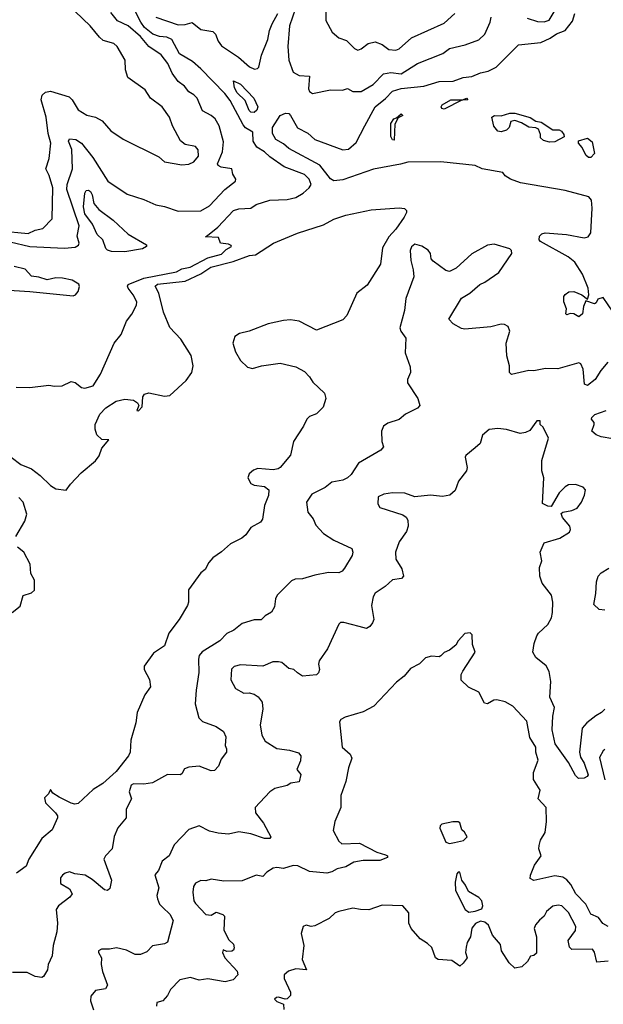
# Model space of a CAD drawing. Extents: x 1690054 to 1842981, y 782881 to 914114.
# Tile 264 of 656: x 1733166 to 1736547, y 857915 to 863620. Entities that reach past the tile are written whole.
import ezdxf

# ---------------------------------------------------------------- set-up
doc = ezdxf.new("R2010")
doc.units = 0

msp = doc.modelspace()

# ---------------------------------------------------------------- linework, layer by layer
at = {"layer": '0CON10XD'}
for points in [[(1733055, 862395.7), (1733215, 862381.4), (1733255, 862400), (1733299.4, 862410.6), (1733354.5, 862465.5), (1733358.9, 862645), (1733337.5, 862717.5), (1733316.7, 862755), (1733336.2, 862815), (1733346.7, 862905), (1733331.3, 862961.3), (1733319.3, 863055), (1733290.5, 863155), (1733297.2, 863182.8), (1733315, 863200), (1733345, 863205.6), (1733452, 863172), (1733470.6, 863155), (1733505, 863098), (1733555, 863066.2), (1733605, 863055.8), (1733643.1, 863033.1), (1733695, 862976), (1733765, 862928), (1733972.5, 862825), (1734005, 862796.7), (1734105, 862778), (1734146.8, 862783.2), (1734175, 862796.2), (1734200.9, 862829.1), (1734200, 862865), (1734184.2, 862884.2), (1734125, 862896.9), (1734097.2, 862917.2), (1734051.9, 863005), (1734034.3, 863055), (1733991.9, 863115), (1733923.1, 863165), (1733892.8, 863212.8), (1733793.3, 863285), (1733779.3, 863329.3), (1733778, 863385), (1733730.8, 863465), (1733711.1, 863481.1), (1733649.5, 863499.5), (1733627.9, 863517.9), (1733575, 863584), (1733487.2, 863667.2)], [(1733145, 861490.6), (1733225, 861489.6), (1733335, 861502.8), (1733366.8, 861496.8), (1733411.5, 861498.5), (1733465, 861523.6), (1733487.1, 861517.1), (1733525, 861488), (1733544.2, 861484.2), (1733591.7, 861498.3), (1733633.3, 861565), (1733712.5, 861745), (1733753.6, 861796.4), (1733785, 861872.5), (1733816.1, 861913.9), (1733843.3, 861965), (1733843.8, 861985), (1733824.2, 862025), (1733794.5, 862064.5), (1733790, 862075), (1733794.3, 862085), (1733885, 862121.9), (1734075, 862159.8), (1734105, 862176.5), (1734153.3, 862185), (1734255, 862240.5), (1734335, 862261.1), (1734362, 862288), (1734393.3, 862305), (1734390.7, 862310.7), (1734375, 862318.8), (1734330, 862325), (1734317, 862357), (1734241.7, 862361.7), (1734263.4, 862376.6), (1734313, 862417), (1734405, 862514.5), (1734435, 862524.5), (1734505, 862528.6), (1734535, 862548.8), (1734615, 862573.5), (1734715, 862578.9), (1734765, 862590.3), (1734808.5, 862615), (1734841.9, 862645), (1734854.2, 862665.8), (1734843.1, 862695), (1734815, 862723.6), (1734698.1, 862768.1), (1734615.4, 862825.4), (1734584.3, 862855), (1734540.3, 862880.3), (1734519.4, 862915), (1734517.2, 862967.2), (1734475, 862992.9), (1734460, 863010), (1734385, 863150.9), (1734355, 863192.5), (1734216.2, 863335), (1734166.6, 863376.6), (1734091.8, 863421.8), (1734046.8, 863505), (1734018.2, 863518.2), (1733975, 863521.9), (1733936.9, 863535), (1733888.8, 863575), (1733867.6, 863605), (1733819.9, 863699.9)], [(1734763.8, 863685), (1734729.6, 863585), (1734719.1, 863465), (1734725.4, 863385), (1734749.4, 863315), (1734785, 863295.6), (1734845, 863293.3), (1734839.7, 863219.7), (1734845, 863203.8), (1734862.2, 863192.2), (1734967.2, 863212.8), (1735035, 863212), (1735065, 863221.2), (1735095, 863204.2), (1735145, 863204.2), (1735214.2, 863244.2), (1735273.5, 863306.5), (1735315, 863313.1), (1735375, 863306.9), (1735470, 863365), (1735616.6, 863423.4), (1735655, 863453), (1735746.4, 863473.6), (1735825, 863503.5), (1735861.1, 863535), (1735891.4, 863605), (1735897.1, 863635)], [(1734938.9, 863675), (1734940, 863615), (1734977, 863547), (1735015, 863514.3), (1735058.3, 863498.3), (1735105, 863453.3), (1735123.9, 863443.9), (1735145, 863450), (1735185, 863481.4), (1735225, 863490.6), (1735265, 863475.5), (1735305, 863446.5), (1735345, 863442.5), (1735365, 863451.4), (1735435, 863514.5), (1735625, 863598.9), (1735686.2, 863656.2)], [(1732995, 862358.9), (1733225, 862306.5), (1733425, 862295.7), (1733488.1, 862301.9), (1733507.4, 862312.6), (1733510.9, 862325), (1733499.3, 862365), (1733510.3, 862425), (1733439.2, 862635), (1733441.1, 862665), (1733472.6, 862755), (1733467.9, 862867.9), (1733449.5, 862915), (1733455, 862929.2), (1733492, 862925), (1733525, 862904.5), (1733590.5, 862820.5), (1733676, 862685), (1733789.4, 862609.4), (1733885, 862577.8), (1733955, 862546.7), (1734005, 862537.8), (1734085, 862509.5), (1734215, 862513.1), (1734265, 862542.2), (1734354.6, 862635.4), (1734416.3, 862683.7), (1734417.8, 862695), (1734400, 862725), (1734395.8, 862755.8), (1734332.5, 862765), (1734316.2, 862775), (1734312, 862785), (1734340.2, 862855), (1734347.1, 862912.9), (1734321.5, 863005), (1734297.5, 863045), (1734275, 863065.5), (1734225, 863091.1), (1734194.8, 863164.8), (1734175, 863184.6), (1734145, 863201.1), (1734120.9, 863235), (1734085, 863262.1), (1734050.2, 863310.2), (1734024, 863365), (1733985, 863416.9), (1733915, 863463.9), (1733865, 863522.4), (1733795, 863584.1), (1733732.7, 863612.7), (1733695, 863661.5)], [(1733953.8, 863633.8), (1734085, 863589.5), (1734125, 863591.8), (1734165, 863603.6), (1734215, 863562.1), (1734285, 863551.1), (1734300.5, 863535), (1734316.2, 863496.2), (1734335, 863469.1), (1734433.5, 863403.5), (1734496.7, 863346.7), (1734526.2, 863333.8), (1734543.8, 863336.2), (1734552.2, 863345), (1734566.7, 863415), (1734604.2, 863505), (1734612.8, 863557.2), (1734629.1, 863595), (1734660.9, 863655)], [(1735372.1, 862782.1), (1735215, 862753.9), (1735037.2, 862692.8), (1734985, 862685.8), (1734967, 862697), (1734905, 862777.4), (1734725, 862872.5), (1734695, 862899.8), (1734650, 862925), (1734631.3, 862961.3), (1734631.2, 862995), (1734675.7, 863065), (1734705, 863078.1), (1734725, 863075.4), (1734735, 863065.6), (1734775, 862992.9), (1734835, 862962.4), (1734875, 862926.1), (1735037.5, 862865), (1735071.3, 862868.7), (1735115, 862908.6), (1735166, 863004), (1735226, 863114), (1735285, 863162.7), (1735324.8, 863205.2), (1735375, 863220.2), (1735507.1, 863235), (1735595, 863262), (1735677, 863263), (1735735, 863284.7), (1735785, 863290.4), (1735835, 863311.8), (1735879.3, 863320.7), (1735925.7, 863345), (1736055, 863474.2), (1736185, 863486.7), (1736238.1, 863511.9), (1736275, 863537.3), (1736325, 863557.1), (1736368.5, 863611.5), (1736381.8, 863655)], [(1736105, 863628.9), (1736165, 863608.9), (1736205, 863608.2), (1736232.3, 863617.7), (1736262.9, 863665)], [(1734525, 863081.2), (1734505, 863083.9), (1734495, 863093.1), (1734471.8, 863151.8), (1734425, 863196.2), (1734411.1, 863225), (1734405, 863266.2), (1734445, 863245.9), (1734523.3, 863165), (1734545.6, 863115), (1734539.8, 863095), (1734525, 863081.2)], [(1735625, 863100.9), (1735612.2, 863105), (1735608.2, 863115), (1735612.6, 863127.4), (1735662.5, 863155), (1735733.8, 863156.2), (1735755, 863165.4), (1735762.5, 863155), (1735727.1, 863152.9), (1735625, 863100.9)], [(1735335, 862922), (1735325, 862924), (1735315, 862942.5), (1735315, 863017.5), (1735332.5, 863045), (1735349.4, 863050.6), (1735376.7, 863075), (1735385.9, 863064.1), (1735358.8, 863051.2), (1735338.5, 863015), (1735335, 862922)], [(1736235, 862909.3), (1736199.5, 862919.5), (1736183.3, 862935), (1736183.3, 862955), (1736170.8, 862985), (1736155, 862992.9), (1736115, 862997.5), (1736072.4, 863022.4), (1736035, 863035.4), (1736010.4, 863029.6), (1736000.8, 862995), (1735985, 862979.1), (1735955, 862970), (1735935, 862973.8), (1735912.6, 863002.6), (1735900, 863055), (1735915.5, 863064.5), (1735955, 863063.1), (1736005, 863077.5), (1736035, 863078.2), (1736122.8, 863052.8), (1736155, 863032.2), (1736185.8, 863025.8), (1736255, 862981.8), (1736290.8, 862980.8), (1736303.6, 862973.6), (1736318, 862955), (1736319.5, 862940.5), (1736265, 862911.7), (1736235, 862909.3)], [(1736461.7, 862821.7), (1736445.4, 862835), (1736425, 862878.8), (1736402.5, 862905), (1736402.5, 862917.5), (1736455, 862932.9), (1736482.1, 862912.1), (1736496.5, 862845), (1736475, 862822.1), (1736461.7, 862821.7)], [(1736604.5, 861924.5), (1736545, 862010), (1736515, 862000), (1736505, 861980), (1736495, 861973.3), (1736445, 861990), (1736431.7, 861958.3), (1736426.2, 861915), (1736405, 861897.5), (1736376.4, 861916.4), (1736355, 861917.5), (1736335, 861910), (1736330, 861915), (1736332.5, 861945), (1736317.5, 861985), (1736317.5, 862015), (1736325, 862027.5), (1736346.1, 862043.9), (1736375, 862044), (1736422.5, 862025), (1736455, 862000), (1736462.5, 862025), (1736458, 862065), (1736425.6, 862145), (1736381.5, 862215), (1736343.6, 862245), (1736183.1, 862335), (1736176, 862345), (1736176.7, 862365), (1736190.3, 862379.7), (1736210, 862385), (1736334.2, 862375.8), (1736435, 862356.3), (1736459.1, 862360.9), (1736473.8, 862385), (1736481.8, 862528.2), (1736478.3, 862575), (1736462.8, 862592.8), (1736325, 862630.5), (1736067.8, 862675), (1736010, 862695), (1735978.8, 862715), (1735965.2, 862735.2), (1735845, 862756.4), (1735805, 862774.1), (1735605, 862796.9), (1735415, 862793.4), (1735372.1, 862782.1)], [(1733775, 862274.4), (1733697, 862277), (1733675, 862284), (1733664.6, 862294.6), (1733647.5, 862345), (1733615, 862375.3), (1733587.9, 862435), (1733542.8, 862495), (1733535.2, 862535), (1733542.9, 862615), (1733550.6, 862629.4), (1733565, 862631.6), (1733576.5, 862625), (1733586.7, 862605), (1733596.1, 862555), (1733625, 862519.1), (1733708.2, 862458.2), (1733795, 862377.9), (1733900.8, 862315), (1733900, 862305), (1733878.2, 862291.8), (1733775, 862274.4)], [(1733117.1, 861085), (1733173.4, 861043.4), (1733235, 861016.8), (1733285, 860979.6), (1733345, 860920.6), (1733375, 860902), (1733435, 860893.8), (1733460.5, 860929.5), (1733522.7, 860995), (1733605.4, 861064.6), (1733626.3, 861093.7), (1733642.6, 861137.4), (1733682.5, 861185), (1733641.7, 861188.3), (1733613.8, 861215), (1733603.6, 861246.4), (1733602.9, 861275), (1733629.5, 861335), (1733665, 861370.5), (1733725, 861410), (1733775, 861421.9), (1733824.5, 861414.5), (1733848.9, 861398.9), (1733856.2, 861383.8), (1733843.8, 861355), (1733855, 861354.3), (1733875, 861377.5), (1733879.2, 861435), (1733889.2, 861450.8), (1733915, 861457.5), (1734005, 861438.9), (1734035, 861442.5), (1734130.9, 861529.1), (1734162.5, 861575), (1734171.1, 861615), (1734159.5, 861675), (1734099.3, 861769.3), (1734035, 861835.8), (1733999.3, 861925), (1733972.2, 862035), (1733950.5, 862075), (1733965, 862086.9), (1734125.3, 862104.7), (1734215, 862147.3), (1734273.4, 862185), (1734402, 862218), (1734497.4, 862252.6), (1734532.4, 862257.6), (1734635.4, 862325), (1734775, 862383.8), (1734925, 862431.9), (1734985, 862464.5), (1735055, 862487.6), (1735201.4, 862518.6), (1735365, 862529.7), (1735394.3, 862525), (1735406.9, 862515), (1735407.4, 862502.6), (1735393.2, 862475), (1735344.4, 862405.6), (1735305, 862361.6), (1735267.3, 862297.3), (1735256, 862204), (1735177.9, 862082.1), (1735118.8, 862035), (1735061.1, 861905), (1735038.5, 861881.5), (1734885, 861820), (1734785, 861872.6), (1734735, 861880), (1734695, 861877.4), (1734605, 861857), (1734495, 861815.3), (1734438.5, 861801.5), (1734413.1, 861785), (1734401.1, 861745), (1734415.5, 861695), (1734444.2, 861644.2), (1734485, 861606.2), (1734515, 861598), (1734566, 861614), (1734675, 861630), (1734765, 861609.2), (1734815, 861580.6), (1734845, 861550.6), (1734865, 861519.4), (1734932.5, 861455), (1734939.2, 861425), (1734924, 861375), (1734885, 861335.7), (1734845, 861320.4), (1734828.5, 861305), (1734810.6, 861265), (1734752.5, 861175), (1734735, 861097.5), (1734674.4, 861025.6), (1734663.1, 861016.9), (1734635, 861011.1), (1734545, 861019.4), (1734520.3, 861009.7), (1734495, 860988.8), (1734486.9, 860965), (1734505, 860931.5), (1734525, 860922.5), (1734585, 860915.7), (1734610, 860895), (1734606.8, 860863.2), (1734584.3, 860805), (1734572.5, 860725), (1734560.7, 860709.3), (1734505, 860676.7), (1734475.6, 860634.4), (1734453.8, 860615), (1734387, 860583), (1734335, 860535.8), (1734285, 860502), (1734261.2, 860475), (1734240, 860435), (1734216.1, 860413.9), (1734143, 860317), (1734143.1, 860245), (1734137.5, 860225), (1734090, 860145), (1734030, 860065), (1734005, 859992.5), (1733940.7, 859949.3), (1733887.5, 859875), (1733887.5, 859855), (1733917.1, 859797.1), (1733923.8, 859755), (1733891.9, 859708.1), (1733846.5, 859605), (1733837.9, 859545), (1733810, 859445), (1733806.2, 859375), (1733796.2, 859355), (1733725, 859263.5), (1733647.8, 859195), (1733591.2, 859158.8), (1733505, 859078.5), (1733485, 859074.6), (1733465, 859079.6), (1733394.2, 859115), (1733358, 859138), (1733345, 859158.8), (1733332.5, 859135), (1733309.4, 859110.6), (1733315, 859082.9), (1733373.8, 859025), (1733385, 859006), (1733384.6, 858995), (1733354.3, 858925), (1733294.6, 858875), (1733218.5, 858755), (1733203.1, 858715), (1733148.4, 858675)], [(1736572.5, 861635), (1736532.2, 861587.8), (1736498.8, 861535), (1736455, 861501.2), (1736438, 861508), (1736430.9, 861595), (1736415.9, 861625.9), (1736405, 861631.9), (1736283.4, 861596.6), (1736211.7, 861598.3), (1736145, 861584.4), (1736115, 861587.5), (1736015, 861564.2), (1736004, 861575), (1736002.5, 861615), (1735988.3, 861671.7), (1735984.3, 861745.7), (1736005.9, 861815.9), (1735995, 861841.2), (1735975, 861853.8), (1735955, 861856), (1735895, 861840), (1735745, 861825.8), (1735725, 861830), (1735677.7, 861857.7), (1735652.5, 861885), (1735724.3, 862005.7), (1735773.3, 862035), (1735831.2, 862085), (1735860.9, 862099.1), (1735941.2, 862155), (1736016, 862265), (1736015, 862282.5), (1736005, 862292), (1735915, 862318.6), (1735875, 862314.3), (1735785, 862263.8), (1735695, 862180), (1735655, 862161.2), (1735635, 862166.2), (1735560.5, 862220.5), (1735550, 862235), (1735546.2, 862265), (1735532.5, 862285), (1735495, 862306.7), (1735455, 862320), (1735435, 862303.3), (1735427.7, 862282.3), (1735432, 862225), (1735445, 862170), (1735449.3, 862130.7), (1735403.3, 862005), (1735396, 861935), (1735368.8, 861835), (1735374.1, 861814.1), (1735402.5, 861775), (1735399.3, 861689.3), (1735428.3, 861608.3), (1735430, 861575), (1735413.3, 861535), (1735413.3, 861515), (1735472, 861425), (1735483.3, 861385), (1735471.2, 861368.8), (1735400, 861335), (1735365, 861304), (1735298.9, 861281.1), (1735272.5, 861265), (1735261.9, 861235), (1735264.5, 861175), (1735272.5, 861145), (1735258.8, 861125), (1735129.1, 861050.9), (1735085.5, 860984.5), (1735064.4, 860965.6), (1735037.3, 860952.7), (1734975, 860940), (1734935, 860908.9), (1734858.6, 860871.4), (1734828.1, 860825), (1734836, 860766), (1734866.9, 860726.9), (1734881.7, 860691.7), (1734925, 860643.3), (1734985, 860603.8), (1735090, 860555), (1735096.2, 860535), (1735091.2, 860515), (1735047.6, 860442.4), (1735034, 860425), (1735015, 860415.6), (1734955, 860415.8), (1734875, 860401.9), (1734805, 860380), (1734762.1, 860377.9), (1734741.3, 860368.7), (1734658, 860285), (1734647.5, 860265), (1734642.4, 860217.6), (1734624, 860186), (1734587.5, 860165), (1734565, 860143.3), (1734525, 860142), (1734455, 860121.4), (1734407.1, 860082.9), (1734366.5, 860063.5), (1734325, 860020), (1734222.4, 859957.6), (1734205.5, 859935), (1734201.2, 859915), (1734203.6, 859836.4), (1734188.9, 859735), (1734183.5, 859655), (1734204.3, 859575), (1734225, 859552.9), (1734303.6, 859523.6), (1734346.2, 859495), (1734360.8, 859465), (1734356, 859415), (1734364.4, 859394.4), (1734363.5, 859375), (1734332.9, 859335), (1734317.5, 859295), (1734295, 859269.4), (1734275, 859267.7), (1734205, 859295.6), (1734145, 859288.8), (1734121.3, 859278.7), (1734105, 859250), (1734095.7, 859244.3), (1734023.1, 859246.9), (1733935, 859198.8), (1733885, 859190), (1733825, 859192.5), (1733812.5, 859185), (1733800, 859145), (1733813.3, 859105), (1733783.5, 859045), (1733782, 858995), (1733735, 858937.5), (1733712.5, 858887.5), (1733702, 858815), (1733663.3, 858775), (1733653.8, 858756.2), (1733698, 858635), (1733688.8, 858585), (1733675, 858573.6), (1733657.5, 858577.5), (1733585, 858638.2), (1733545, 858662.7), (1733485, 858671.2), (1733455, 858683.3), (1733430, 858675), (1733415, 858662.5), (1733403, 858647), (1733402.5, 858615), (1733455, 858584), (1733469.2, 858555), (1733457.5, 858535), (1733390, 858485), (1733378.1, 858465), (1733385.9, 858384.1), (1733381.9, 858335), (1733360.9, 858255), (1733354.4, 858195.6), (1733332, 858145), (1733327.5, 858115), (1733305, 858076.7), (1733295, 858070.8), (1733255, 858075.4), (1733209, 858099), (1733125, 858098.8)], [(1733075, 862055.2), (1733224.2, 862044.2), (1733475, 862019.8), (1733489.1, 862025), (1733505.4, 862045), (1733513.4, 862073.4), (1733508, 862088), (1733469.8, 862109.8), (1733415, 862122.3), (1733375, 862124.6), (1733325, 862111.6), (1733277.8, 862127.8), (1733235, 862134.5), (1733197.5, 862175), (1733135, 862190.6)], [(1736601.7, 861191.7), (1736535, 861202.5), (1736505, 861213.8), (1736480, 861235), (1736493.8, 861275), (1736493.3, 861285), (1736478.8, 861305), (1736480.8, 861315), (1736497.8, 861332.2), (1736564.1, 861355.9)], [(1736555.6, 859625), (1736537.1, 859605), (1736503.5, 859586.5), (1736451.4, 859545), (1736424.5, 859515), (1736409.5, 859375), (1736413.6, 859346.4), (1736435, 859311.4), (1736458.2, 859245), (1736453.5, 859235), (1736435.6, 859224.4), (1736403.4, 859223.4), (1736385, 859239.8), (1736345.5, 859315.5), (1736267.1, 859425), (1736250, 859505), (1736253.8, 859585), (1736263.1, 859635), (1736237.8, 859695), (1736242.3, 859785), (1736232.9, 859842.9), (1736216.3, 859876.3), (1736155.8, 859925), (1736138.6, 859955), (1736145.7, 860005), (1736161.1, 860048.9), (1736170.8, 860065), (1736224.7, 860115.3), (1736245.9, 860154.1), (1736252.7, 860185), (1736254.3, 860245.7), (1736246.7, 860285), (1736193.3, 860355), (1736178.5, 860395), (1736177.5, 860445), (1736190.5, 860485), (1736180, 860535), (1736205, 860588.6), (1736295, 860616.5), (1736350.3, 860649.7), (1736357.5, 860665), (1736353.1, 860685), (1736309.4, 860735), (1736302, 860758), (1736312.9, 860767.1), (1736365, 860775.7), (1736395, 860790), (1736420, 860825), (1736438, 860865), (1736443.3, 860895), (1736430.7, 860910.7), (1736385.7, 860925.7), (1736345, 860924.2), (1736325, 860913.1), (1736291.9, 860878.1), (1736245, 860800), (1736225, 860801.2), (1736195, 860817.5), (1736201.5, 860965), (1736191.4, 861005), (1736191.4, 861065), (1736230, 861195), (1736198.3, 861258.3), (1736180, 861275), (1736180, 861295), (1736162.5, 861295), (1736120.9, 861239.1), (1736095, 861227.1), (1736065, 861222.9), (1735985, 861244.4), (1735935, 861250.8), (1735885, 861246.2), (1735847.7, 861212.3), (1735833.3, 861165), (1735805, 861140), (1735750.8, 861095), (1735747.1, 861085), (1735757.1, 861025), (1735754.2, 861005), (1735708, 860945), (1735688.7, 860891.3), (1735657.5, 860865), (1735615, 860856.2), (1735545, 860865.4), (1735455.8, 860855.8), (1735396.1, 860876.1), (1735325, 860878.2), (1735275, 860870), (1735243.3, 860855), (1735240, 860815), (1735252.7, 860792.7), (1735385, 860750), (1735405, 860737.5), (1735415, 860720), (1735416, 860685), (1735407.5, 860655), (1735364.2, 860595), (1735342, 860535), (1735344.2, 860494.2), (1735378.7, 860438.7), (1735388.8, 860395), (1735377.3, 860382.7), (1735325.6, 860374.4), (1735284, 860336), (1735225, 860297.5), (1735213.7, 860276.3), (1735204.4, 860225), (1735216.7, 860145), (1735210.6, 860125), (1735195, 860104.2), (1735175, 860092.5), (1735133.1, 860103.1), (1735043, 860127), (1735025, 860126.7), (1735015, 860117.5), (1734949.4, 859975), (1734901.4, 859905), (1734897.1, 859885), (1734903.3, 859855), (1734896.4, 859835), (1734885, 859824.5), (1734805, 859815.8), (1734774.5, 859834.5), (1734755, 859855.5), (1734725, 859861.4), (1734685, 859894.4), (1734665, 859900), (1734631.7, 859898.3), (1734575, 859873.3), (1734445, 859881.8), (1734407.8, 859872.2), (1734392.8, 859857.2), (1734389.2, 859795), (1734415.5, 859745.5), (1734465, 859717.5), (1734495, 859719.2), (1734525, 859712.5), (1734547.2, 859697.2), (1734570, 859665), (1734574.2, 859624.2), (1734558.5, 859535), (1734569.5, 859475), (1734588.9, 859438.9), (1734655, 859397.5), (1734728.2, 859388.2), (1734781.1, 859371.1), (1734794.2, 859354.2), (1734792.9, 859325), (1734772, 859275), (1734795.4, 859245.4), (1734785, 859203.3), (1734736.4, 859196.4), (1734715, 859182.5), (1734643.8, 859165), (1734614.6, 859145.4), (1734530.8, 859055), (1734531.8, 859025), (1734577.6, 858965), (1734620, 858885), (1734615, 858876.2), (1734584, 858875), (1734505, 858903.2), (1734435.3, 858914.7), (1734375, 858900.5), (1734315, 858905.6), (1734265, 858918.9), (1734205, 858948), (1734145, 858928), (1734061.7, 858838.3), (1734032, 858775), (1733991.5, 858745), (1733970.3, 858689.7), (1733949.2, 858665), (1733971.2, 858588.8), (1733960, 858545), (1733963.9, 858526.1), (1733976.7, 858495), (1733995, 858475.5)], [(1733144, 860626), (1733195.7, 860715), (1733208.3, 860755), (1733186.8, 860825), (1733162.1, 860852.1)], [(1733123.3, 860185), (1733168.9, 860221.1), (1733187.2, 860282.8), (1733235, 860299.5), (1733251.1, 860315), (1733251.7, 860371.7), (1733231.5, 860411.5), (1733227.3, 860465), (1733190, 860535), (1733153.4, 860563.4)], [(1736555, 860198.3), (1736522.6, 860202.6), (1736491.8, 860231.8), (1736503.8, 860295), (1736506.8, 860363.2), (1736516, 860395), (1736535, 860414.2), (1736578.4, 860441.6)], [(1736575, 858366.2), (1736543.3, 858383.3), (1736518, 858418), (1736475, 858436.7), (1736445.3, 858495), (1736387.2, 858555), (1736358.3, 858608.3), (1736335, 858636.4), (1736311.7, 858651.7), (1736265, 858660), (1736145, 858632.9), (1736123.1, 858643.1), (1736125, 858662.5), (1736148.2, 858721.8), (1736186.9, 858775), (1736174, 858815), (1736174.2, 858835), (1736182.5, 858865), (1736208.9, 858911.1), (1736217.5, 858975), (1736215.4, 859055.4), (1736170, 859105), (1736181.5, 859155), (1736142.3, 859217.7), (1736142.1, 859257.9), (1736168.8, 859328.8), (1736156.2, 859375), (1736156, 859405), (1736120.7, 859460.7), (1736104.4, 859555), (1736022.6, 859642.6), (1735978.1, 859668.1), (1735929.6, 859679.6), (1735912.5, 859677.5), (1735875, 859656.2), (1735858.8, 859658.8), (1735825, 859723.3), (1735765, 859752.5), (1735723, 859793), (1735724.2, 859825), (1735732.5, 859845), (1735803.8, 859955), (1735789.3, 859999.3), (1735787.5, 860055), (1735775, 860067.5), (1735745, 860062.5), (1735705, 860020), (1735693.3, 859995), (1735655, 859966.2), (1735625, 859953.8), (1735605, 859933.3), (1735595, 859928.8), (1735551.7, 859931.7), (1735517, 859923), (1735482.3, 859887.7), (1735429.5, 859860.5), (1735393.9, 859816.1), (1735349.1, 859780.9), (1735217.3, 859642.7), (1735155, 859610), (1735050.6, 859579.4)], [(1735050.6, 859579.4), (1735026.7, 859565), (1735019.3, 859550.7), (1735033.8, 859405), (1735081.2, 859365), (1735089.5, 859340.5), (1735070, 859285), (1735054.3, 859205), (1735025.6, 859125), (1735027.1, 859055), (1734990.8, 858975), (1734982.8, 858922.8), (1735015, 858860), (1735032, 858845), (1735135, 858848.2), (1735235, 858795.5), (1735285, 858781.4), (1735296.2, 858775), (1735296, 858765), (1735251.7, 858748.3), (1735155, 858747.5), (1735102.4, 858737.6), (1735055, 858711.4), (1735005, 858700), (1734975, 858681.9), (1734945.4, 858674.6), (1734844.6, 858684.6), (1734777.6, 858717.6), (1734750.9, 858719.1), (1734695, 858701.5), (1734655, 858707.8), (1734635, 858703.5), (1734598.6, 858681.4), (1734575, 858656.2), (1734535, 858664), (1734455, 858630), (1734347.7, 858627.7), (1734275, 858640), (1734245, 858631.2), (1734215, 858632.5), (1734185, 858617.5), (1734173, 858597), (1734169.5, 858565), (1734174.6, 858515), (1734185, 858498.6), (1734245, 858436), (1734275, 858432), (1734305, 858448.8), (1734343.3, 858435), (1734352, 858425), (1734349.1, 858345), (1734377.5, 858287.5), (1734405, 858263.8), (1734408.5, 858241.5), (1734405, 858228.8), (1734395, 858222.5), (1734365, 858220), (1734345, 858230), (1734340, 858215), (1734354.6, 858185), (1734425, 858107.8), (1734428.9, 858085), (1734403.4, 858056.6), (1734355.8, 858044.2), (1734255, 858063.3), (1734205, 858055.4), (1734155, 858069.4), (1734093.8, 858056.2), (1734039.4, 858000.6), (1734021.5, 857965), (1733995.5, 857935), (1733961.2, 857925), (1733959.4, 857905)], [(1736555, 859391.9), (1736545, 859383.1), (1736524.7, 859345), (1736555.3, 859215.3)], [(1735655, 858847.5), (1735685, 858852.5), (1735735.9, 858864.1), (1735757.5, 858885), (1735743, 858913), (1735727.5, 858925), (1735716.1, 858966.1), (1735705, 858972.5), (1735675, 858972.5), (1735611.7, 858958.3), (1735601.7, 858948.3), (1735600, 858935), (1735633.8, 858855), (1735655, 858847.5)], [(1735768.3, 858448.3), (1735805, 858454.4), (1735842.3, 858467.7), (1735848.8, 858485), (1735843.6, 858513.6), (1735825, 858533.3), (1735765, 858567.5), (1735748.8, 858605), (1735726.7, 858635), (1735715, 858680), (1735705, 858680), (1735698.3, 858671.7), (1735688, 858622), (1735690.8, 858575), (1735746, 858465), (1735768.3, 858448.3)], [(1733995, 858475.5), (1734035, 858436.9), (1734055, 858400), (1734022.5, 858275), (1734004.2, 858265.8), (1733935, 858253.1), (1733901.9, 858218.1), (1733865, 858202.5), (1733835, 858204.4), (1733785, 858229.4), (1733727.7, 858242.3), (1733685.6, 858234.4), (1733640, 858235), (1733622, 858225), (1733622, 858215), (1733640, 858185), (1733638.8, 858145), (1733645.8, 858105), (1733674, 858025), (1733662.5, 858005), (1733604.3, 857995.7), (1733578.3, 857961.7), (1733576.2, 857935), (1733593, 857883)], [(1736575, 858164.2), (1736508.8, 858158.8), (1736495, 858217.5), (1736483.9, 858233.9), (1736365, 858232.5), (1736350, 858245), (1736342.5, 858285), (1736385, 858342.5), (1736388, 858365), (1736345, 858446.7), (1736305.7, 858485.7), (1736285, 858490), (1736255, 858483.3), (1736218.3, 858451.7), (1736203.3, 858425), (1736177.3, 858402.7), (1736153.3, 858375), (1736146.7, 858355), (1736160, 858305), (1736159.5, 858210.5), (1736145, 858197.5), (1736125, 858193.3), (1736107.9, 858162.1), (1736075, 858132), (1736035, 858123.8), (1736002, 858155), (1735957.5, 858225), (1735950.5, 858260.5), (1735904.2, 858315), (1735882.5, 858372.5), (1735860.8, 858390.8), (1735835, 858395.7), (1735806.3, 858383.7), (1735784.6, 858355.4), (1735777.5, 858305), (1735757.9, 858272.1), (1735751.5, 858245), (1735749.2, 858215), (1735758.8, 858185), (1735735, 858152.5), (1735715, 858136.7), (1735668.3, 858168.3), (1735590, 858175), (1735574.3, 858184.3), (1735554.1, 858244.1), (1735527.9, 858267.9), (1735485, 858294), (1735434.2, 858355), (1735421.1, 858385), (1735420.6, 858445), (1735386, 858485), (1735265, 858490), (1735188.2, 858461.8), (1735140, 858465), (1735095, 858471.4), (1735015, 858453.1), (1734993.8, 858445), (1734958.7, 858411.3), (1734875, 858369.2), (1734855, 858365.7), (1734825, 858372.5), (1734808.8, 858365), (1734796.2, 858325), (1734811.2, 858255), (1734803.1, 858175), (1734826.7, 858115), (1734765, 858120.5), (1734724, 858106), (1734697.5, 858085), (1734698.8, 858065), (1734734.4, 857985), (1734734.3, 857965.7), (1734715, 857946), (1734703.8, 857943.8), (1734665, 857956.2), (1734653.3, 857955), (1734642.9, 857945), (1734655, 857931.9), (1734693.3, 857915), (1734695.5, 857884.5)]]:
    msp.add_lwpolyline(points, dxfattribs=at)

doc.saveas('drawing.dxf')
